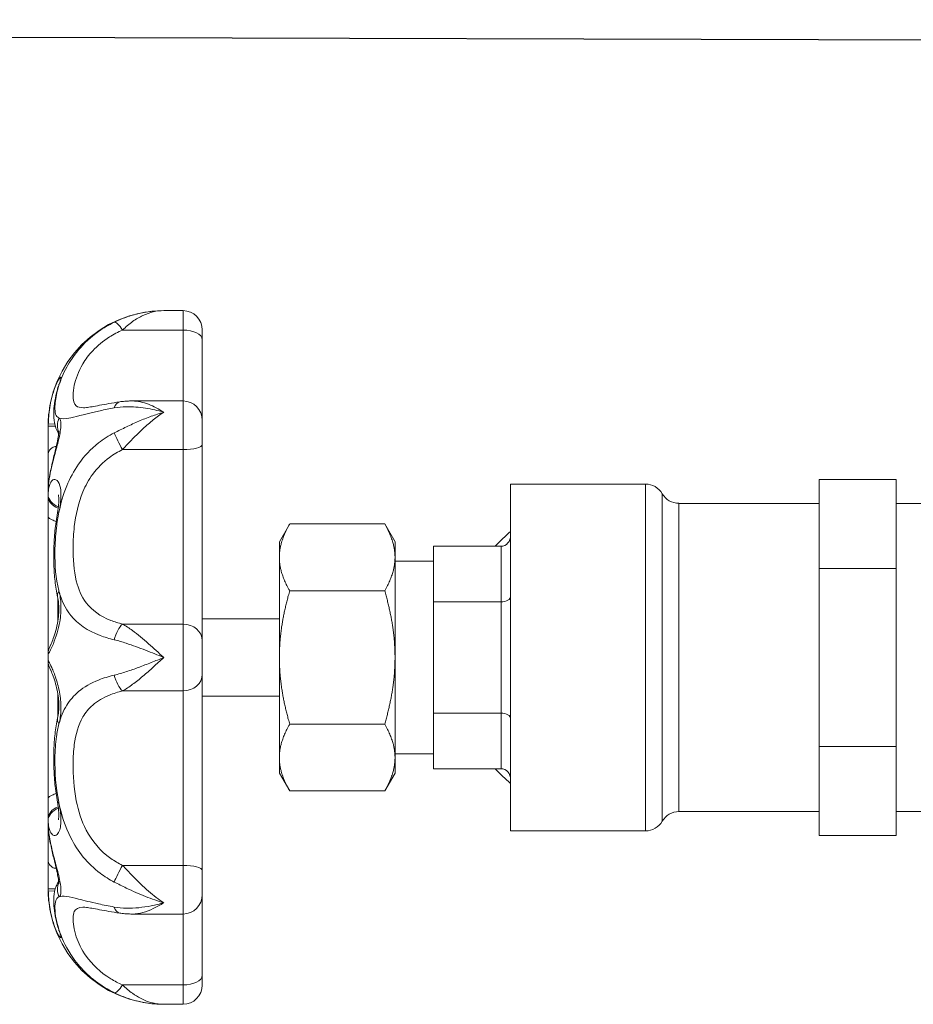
# Model space of a CAD drawing. Header units: millimetres. Extents: x 60394 to 199354, y 20895 to 166073.
# Tile 552 of 565: x 143717 to 143791, y 161309 to 161390. Entities that reach past the tile are written whole.
import ezdxf

# ---------------------------------------------------------------- set-up
doc = ezdxf.new("R2010")
doc.units = ezdxf.units.MM
doc.layers.add('UT_ZARIZENI - ZDROJ TEPLA', color=3, linetype='Continuous', lineweight=35)

msp = doc.modelspace()

# ---------------------------------------------------------------- linework, layer by layer
msp.add_line((145797.666, 161382.628), (143181.218, 161389.82))
at = {"layer": 'UT_ZARIZENI - ZDROJ TEPLA', "lineweight": 13}
for p, q in [((143729.321, 161365.848), (143730.909, 161365.848)), ((143730.909, 161364.248), (143730.909, 161365.848)), ((143725.924, 161364.248), (143730.909, 161364.248)), ((143730.909, 161364.248), (143730.909, 161358.409)), ((143732.496, 161364.261), (143732.496, 161363.461)), ((143732.496, 161361.777), (143732.496, 161363.461)), ((143732.496, 161356.821), (143732.496, 161361.777)), ((143726.712, 161358.409), (143730.909, 161358.409)), ((143730.909, 161354.398), (143730.909, 161358.409)), ((143720.346, 161356.508), (143719.798, 161356.52)), ((143732.496, 161356.821), (143732.496, 161354.816)), ((143719.796, 161356.321), (143719.796, 161353.94)), ((143720.395, 161356.321), (143719.796, 161356.321)), ((143732.496, 161352.828), (143732.496, 161354.816)), ((143725.924, 161354.398), (143730.909, 161354.398)), ((143730.909, 161354.398), (143730.909, 161340.03)), ((143719.796, 161353.94), (143719.796, 161350.923)), ((143732.496, 161339.779), (143732.496, 161352.828)), ((143757.896, 161351.561), (143757.896, 161322.986)), ((143757.896, 161351.561), (143769.009, 161351.561)), ((143769.009, 161322.986), (143769.009, 161351.561)), ((143783.296, 161348.272), (143783.296, 161351.938)), ((143783.296, 161351.938), (143789.646, 161351.938)), ((143789.646, 161348.272), (143789.646, 161351.938)), ((143719.796, 161350.923), (143719.796, 161350.562)), ((143770.383, 161323.779), (143770.383, 161350.767)), ((143719.796, 161350.562), (143719.796, 161348.878)), ((143771.758, 161349.973), (143771.758, 161324.573)), ((143771.758, 161349.973), (143783.296, 161349.973)), ((143789.646, 161349.973), (143796.696, 161349.973)), ((143719.796, 161348.878), (143719.796, 161337.529)), ((143738.846, 161346.798), (143739.697, 161348.272)), ((143739.697, 161348.272), (143747.52, 161348.272)), ((143748.371, 161346.798), (143747.52, 161348.272)), ((143783.296, 161344.605), (143783.296, 161348.272)), ((143789.646, 161344.605), (143789.646, 161348.272)), ((143738.846, 161346.798), (143738.846, 161345.522)), ((143748.371, 161345.522), (143748.371, 161346.798)), ((143751.546, 161346.439), (143757.102, 161346.439)), ((143751.546, 161344.147), (143751.546, 161346.439)), ((143757.102, 161346.439), (143757.102, 161341.856)), ((143738.846, 161345.522), (143738.846, 161337.273)), ((143748.371, 161337.273), (143748.371, 161345.522)), ((143748.371, 161345.211), (143751.546, 161345.211)), ((143783.296, 161337.273), (143783.296, 161344.605)), ((143783.296, 161344.605), (143789.646, 161344.605)), ((143789.646, 161337.273), (143789.646, 161344.605)), ((143751.546, 161341.856), (143751.546, 161344.147)), ((143739.697, 161342.772), (143747.52, 161342.772)), ((143720.59, 161340.231), (143720.59, 161342.195)), ((143751.546, 161341.856), (143757.102, 161341.856)), ((143751.546, 161337.273), (143751.546, 161341.856)), ((143757.102, 161341.856), (143757.102, 161332.69)), ((143732.496, 161340.448), (143738.846, 161340.448)), ((143725.924, 161340.03), (143730.909, 161340.03)), ((143730.909, 161334.516), (143730.909, 161340.03)), ((143732.496, 161338.651), (143732.496, 161339.779)), ((143732.496, 161338.651), (143732.496, 161335.895)), ((143719.796, 161337.529), (143719.796, 161337.018)), ((143719.796, 161337.018), (143719.796, 161325.669)), ((143738.846, 161337.273), (143738.846, 161329.024)), ((143748.371, 161329.024), (143748.371, 161337.273)), ((143751.546, 161332.69), (143751.546, 161337.273)), ((143783.296, 161329.941), (143783.296, 161337.273)), ((143789.646, 161329.941), (143789.646, 161337.273)), ((143732.496, 161334.767), (143732.496, 161335.895)), ((143725.924, 161334.516), (143730.909, 161334.516)), ((143730.909, 161334.516), (143730.909, 161320.148)), ((143732.496, 161321.718), (143732.496, 161334.767)), ((143720.59, 161332.351), (143720.59, 161334.315)), ((143732.496, 161334.098), (143738.846, 161334.098)), ((143751.546, 161332.69), (143757.102, 161332.69)), ((143751.546, 161330.399), (143751.546, 161332.69)), ((143757.102, 161332.69), (143757.102, 161328.108)), ((143739.697, 161331.774), (143747.52, 161331.774)), ((143751.546, 161328.108), (143751.546, 161330.399)), ((143783.296, 161326.275), (143783.296, 161329.941)), ((143783.296, 161329.941), (143789.646, 161329.941)), ((143789.646, 161326.275), (143789.646, 161329.941)), ((143738.846, 161329.024), (143738.846, 161327.748)), ((143748.371, 161329.336), (143751.546, 161329.336)), ((143748.371, 161327.748), (143748.371, 161329.024)), ((143751.546, 161328.108), (143757.102, 161328.108)), ((143738.846, 161327.748), (143739.697, 161326.275)), ((143748.371, 161327.748), (143747.52, 161326.275)), ((143719.796, 161325.669), (143719.796, 161323.985)), ((143739.697, 161326.275), (143747.52, 161326.275)), ((143783.296, 161322.608), (143783.296, 161326.275)), ((143789.646, 161322.608), (143789.646, 161326.275)), ((143719.796, 161323.985), (143719.796, 161323.623)), ((143771.758, 161324.573), (143783.296, 161324.573)), ((143789.646, 161324.573), (143796.696, 161324.573)), ((143719.796, 161323.623), (143719.796, 161320.606)), ((143757.896, 161322.986), (143769.009, 161322.986)), ((143783.296, 161322.608), (143789.646, 161322.608)), ((143732.496, 161319.73), (143732.496, 161321.718)), ((143719.796, 161320.606), (143719.796, 161318.225)), ((143725.924, 161320.148), (143730.909, 161320.148)), ((143730.909, 161316.138), (143730.909, 161320.148)), ((143732.496, 161319.73), (143732.496, 161317.725)), ((143719.796, 161318.225), (143720.395, 161318.225)), ((143719.798, 161318.026), (143720.346, 161318.038)), ((143732.496, 161312.769), (143732.496, 161317.725)), ((143726.712, 161316.138), (143730.909, 161316.138)), ((143730.909, 161316.138), (143730.909, 161310.298)), ((143732.496, 161311.085), (143732.496, 161312.769)), ((143732.496, 161311.085), (143732.496, 161310.286)), ((143725.924, 161310.298), (143730.909, 161310.298)), ((143730.909, 161308.698), (143730.909, 161310.298)), ((143729.321, 161308.698), (143730.909, 161308.698))]:
    msp.add_line(p, q, dxfattribs=at)
for centre, radius, start, end in [((143729.321, 161356.323), 9.525, 90, 180), ((143730.909, 161364.261), 1.587, 0, 90), ((143730.909, 161356.821), 1.587, 0, 90), ((143769.009, 161349.973), 1.587, 30, 90), ((143771.758, 161351.561), 1.587, 210, 270), ((143721.384, 161337.529), 1.587, 148.59645, 180), ((143721.384, 161337.018), 1.587, 180, 211.40136), ((143771.758, 161322.986), 1.587, 90, 150), ((143769.009, 161324.573), 1.587, 270, 330), ((143729.321, 161318.223), 9.525, 180, 270), ((143730.909, 161317.725), 1.587, 270, 0), ((143730.909, 161310.286), 1.587, 270, 0)]:
    msp.add_arc(centre, radius, start, end, dxfattribs=at)
for centre, major_axis, ratio, start_param, end_param in [((143725.924, 161363.461), (-0.697, 1.426), 0.243422, 5.174366, 6.234189), ((143730.909, 161363.461), (1.587, 0), 0.496133, 0, 1.570796), ((143722.13, 161359.043), (-1.519, 0.461), 0.792584, 6.117883, 6.283185), ((143725.924, 161356.765), (-0.233, 1.57), 0.47335, 0, 0.756484), ((143722.13, 161356.424), (-1.018, -1.218), 0.973041, 5.020434, 5.800547), ((143725.924, 161354.816), (0.758, -1.395), 0.129099, 3.885889, 4.945712), ((143730.909, 161354.816), (1.587, 0), 0.263124, 4.712389, 6.283185), ((143728.189, 161350.902), (-8.393, 0.063), 0.813729, 6.265351, 6.289304), ((143721.385, 161351.04), (-1.587, 0.047), 0.706954, 0, 0.020535), ((143721.384, 161350.562), (-1.588, 0), 0.707107, 0, 1.075158), ((143721.385, 161350.678), (-1.587, 0.047), 0.706954, 0.021089, 1.105897), ((143722.13, 161348.91), (-1.562, 0.284), 0.147842, 5.908808, 6.283185), ((143764.246, 161337.273), (0, -12.7), 0.866025, 3.757072, 3.906151), ((143757.102, 161347.355), (0, -0.917), 0.866025, 0, 1.570796), ((143722.13, 161342.586), (-1.549, -0.346), 0.583503, 5.752329, 6.283185), ((143757.102, 161342.314), (-0.794, 0), 0.57735, 1.570796, 3.141593), ((143725.924, 161338.651), (0.427, 1.529), 0.425996, 0.580425, 1.640248), ((143730.909, 161338.651), (1.587, 0), 0.868247, 0, 1.570796), ((143721.385, 161337.529), (0, -1.588), 0.999783, 4.173803, 4.712112), ((143721.385, 161337.018), (0, 1.587), 0.999783, 1.571073, 2.109371), ((143725.924, 161335.895), (0.427, -1.529), 0.425996, 4.642937, 5.70276), ((143730.909, 161335.895), (1.588, 0), 0.868247, 4.712389, 6.283185), ((143722.13, 161331.96), (-1.549, 0.346), 0.583503, 0, 0.530856), ((143757.102, 161332.232), (-0.794, 0), 0.57735, 3.141593, 4.712389), ((143764.246, 161337.273), (0, -12.7), 0.866025, 5.518627, 5.667706), ((143757.102, 161327.191), (0, 0.917), 0.866025, 4.712389, 6.283185), ((143721.384, 161323.985), (-1.587, 0), 0.707107, 5.207963, 6.283185), ((143721.385, 161323.868), (-1.587, -0.047), 0.706954, 5.177241, 6.262096), ((143722.13, 161325.636), (-1.562, -0.284), 0.147842, 0, 0.374378), ((143728.189, 161323.637), (-8.393, -0.042), 0.813723, 6.279118, 6.303072), ((143721.385, 161323.506), (-1.587, -0.047), 0.706954, 6.26265, 6.283185), ((143725.924, 161319.73), (0.758, 1.395), 0.129099, 1.337474, 2.397296), ((143730.909, 161319.73), (1.587, 0), 0.263124, 0, 1.570796), ((143722.13, 161318.122), (1.018, -1.218), 0.973041, 3.624272, 4.404343), ((143725.924, 161317.781), (-0.233, -1.57), 0.47335, 5.526701, 6.283185), ((143722.13, 161315.503), (-1.519, -0.461), 0.792584, 0, 0.165302), ((143730.909, 161311.085), (1.587, 0), 0.496133, 4.712389, 6.283185), ((143725.924, 161311.085), (-0.697, -1.426), 0.243422, 0.048997, 1.108819)]:
    msp.add_ellipse(centre, major_axis=major_axis, ratio=ratio, start_param=start_param, end_param=end_param, dxfattribs=at)
for points, knots in [([(143729.321, 161365.848), (143728.978, 161365.848), (143728.634, 161365.828), (143727.947, 161365.75), (143727.605, 161365.691), (143727.264, 161365.612), (143726.924, 161365.533), (143726.584, 161365.434), (143725.909, 161365.194), (143725.574, 161365.054), (143725.245, 161364.893)], [-0.3777424, -0.3777424, -0.3777424, -0.3777424, -0.2833068, -0.2833068, -0.1888712, -0.1888712, -0.1888712, -0.0944356, -0.0944356, 0, 0, 0, 0]), ([(143725.924, 161364.248), (143726.198, 161364.516), (143726.477, 161364.751), (143727.04, 161365.153), (143727.323, 161365.319), (143727.607, 161365.451), (143727.891, 161365.584), (143728.176, 161365.683), (143728.749, 161365.815), (143729.035, 161365.848), (143729.321, 161365.848)], [0, 0, 0, 0, 0.0944356, 0.0944356, 0.1888712, 0.1888712, 0.1888712, 0.2833068, 0.2833068, 0.3777424, 0.3777424, 0.3777424, 0.3777424]), ([(143725.245, 161364.893), (143724.791, 161364.672), (143724.357, 161364.414), (143723.315, 161363.674), (143722.765, 161363.155), (143721.911, 161362.143), (143721.587, 161361.654), (143721.045, 161360.663), (143720.838, 161360.155), (143720.691, 161359.696)], [-2.1460234, -2.1460234, -2.1460234, -2.1460234, -2.0157544, -2.0157544, -1.807324, -1.807324, -1.6249806, -1.6249806, -1.4189599, -1.4189599, -1.4189599, -1.4189599]), ([(143722.724, 161357.849), (143722.443, 161357.85), (143722.251, 161357.898), (143721.909, 161358.167), (143721.84, 161358.466), (143721.857, 161359.128), (143721.89, 161359.4), (143722.068, 161360.212), (143722.278, 161360.827), (143722.876, 161361.825), (143723.146, 161362.193), (143723.857, 161362.953), (143724.316, 161363.34), (143725.184, 161363.892), (143725.546, 161364.084), (143725.924, 161364.248)], [0.504824, 0.504824, 0.504824, 0.504824, 0.734542, 0.734542, 1.095703, 1.095703, 1.293484, 1.293484, 1.624981, 1.624981, 1.807324, 1.807324, 2.015754, 2.015754, 2.146023, 2.146023, 2.146023, 2.146023]), ([(143720.691, 161359.696), (143720.782, 161359.98), (143720.843, 161360.187), (143720.868, 161360.399), (143720.831, 161360.401), (143720.699, 161360.224), (143720.625, 161360.098), (143720.542, 161359.927), (143720.444, 161359.722), (143720.332, 161359.449), (143720.062, 161358.617), (143719.912, 161357.963), (143719.818, 161357.013), (143719.803, 161356.765), (143719.798, 161356.52)], [-0.705136, -0.705136, -0.705136, -0.705136, -0.5769017, -0.5769017, -0.4463119, -0.4463119, -0.352568, -0.352568, -0.352568, -0.2406046, -0.2406046, -0.0614632, -0.0614632, 0, 0, 0, 0]), ([(143720.691, 161359.696), (143720.602, 161359.416), (143720.534, 161359.155), (143720.435, 161358.684), (143720.401, 161358.47), (143720.381, 161358.277)], [-1.4189599, -1.4189599, -1.4189599, -1.4189599, -1.2934836, -1.2934836, -1.1722699, -1.1722699, -1.1722699, -1.1722699]), ([(143720.61, 161359.504), (143720.633, 161359.578), (143720.652, 161359.642), (143720.681, 161359.744), (143720.691, 161359.783), (143720.697, 161359.809), (143720.698, 161359.813), (143720.698, 161359.813)], [-0.70513598, -0.70513598, -0.70513598, -0.70513598, -0.66487776, -0.66487776, -0.62461954, -0.62461954, -0.60899666, -0.60899666, -0.60899666, -0.60899666]), ([(143720.67, 161355.713), (143720.62, 161355.792), (143720.576, 161355.871), (143720.388, 161356.263), (143720.328, 161356.55), (143720.26, 161357.081), (143720.256, 161357.331), (143720.279, 161357.852), (143720.308, 161358.12), (143720.401, 161358.692), (143720.466, 161358.997), (143720.574, 161359.38), (143720.592, 161359.442), (143720.61, 161359.504)], [-0.6149165, -0.6149165, -0.6149165, -0.6149165, -0.5806635, -0.5806635, -0.4420477, -0.4420477, -0.3034319, -0.3034319, -0.164816, -0.164816, -0.0262002, -0.0262002, 0, 0, 0, 0]), ([(143720.381, 161358.277), (143720.368, 161358.155), (143720.36, 161358.04), (143720.343, 161357.436), (143720.426, 161357.129), (143720.682, 161357.002), (143720.686, 161357), (143720.691, 161356.998)], [-1.1722699, -1.1722699, -1.1722699, -1.1722699, -1.0957033, -1.0957033, -0.7345416, -0.7345416, -0.7278011, -0.7278011, -0.7278011, -0.7278011]), ([(143722.724, 161357.849), (143722.759, 161357.849), (143722.841, 161357.853), (143723.077, 161357.882), (143723.231, 161357.906), (143723.594, 161357.969), (143723.804, 161358.008), (143724.274, 161358.096), (143724.532, 161358.144), (143725.087, 161358.241), (143725.382, 161358.29), (143725.691, 161358.336)], [-0.5048243, -0.5048243, -0.5048243, -0.5048243, -0.4038594, -0.4038594, -0.3028946, -0.3028946, -0.2019297, -0.2019297, -0.1009649, -0.1009649, 0, 0, 0, 0]), ([(143725.691, 161358.336), (143725.76, 161358.346), (143725.829, 161358.355), (143725.966, 161358.371), (143726.034, 161358.377), (143726.171, 161358.389), (143726.239, 161358.394), (143726.374, 161358.401), (143726.442, 161358.404), (143726.577, 161358.408), (143726.644, 161358.409), (143726.712, 161358.409)], [-0.37635968, -0.37635968, -0.37635968, -0.37635968, -0.35852549, -0.35852549, -0.34069129, -0.34069129, -0.3228571, -0.3228571, -0.30502291, -0.30502291, -0.28718872, -0.28718872, -0.28718872, -0.28718872]), ([(143729.321, 161357.479), (143728.907, 161357.749), (143728.491, 161357.971), (143727.63, 161358.304), (143727.184, 161358.404), (143726.732, 161358.409), (143726.722, 161358.409), (143726.712, 161358.409)], [-0.0013827, -0.0013827, -0.0013827, -0.0013827, 0.1354324, 0.1354324, 0.2836954, 0.2836954, 0.2871887, 0.2871887, 0.2871887, 0.2871887]), ([(143720.691, 161356.998), (143720.889, 161356.908), (143721.191, 161356.926), (143722.229, 161357.144), (143723.045, 161357.379), (143724.449, 161357.684), (143724.837, 161357.761), (143725.245, 161357.832)], [-0.7278011, -0.7278011, -0.7278011, -0.7278011, -0.4506795, -0.4506795, -0.1169483, -0.1169483, 0, 0, 0, 0]), ([(143725.245, 161357.832), (143725.568, 161357.887), (143725.896, 161357.918), (143726.757, 161357.94), (143727.291, 161357.898), (143728.325, 161357.736), (143728.824, 161357.622), (143729.321, 161357.479)], [-0.3763597, -0.3763597, -0.3763597, -0.3763597, -0.2836954, -0.2836954, -0.1354324, -0.1354324, 0.0013827, 0.0013827, 0.0013827, 0.0013827]), ([(143729.321, 161357.479), (143728.978, 161357.38), (143728.634, 161357.267), (143727.947, 161357.018), (143727.605, 161356.882), (143727.264, 161356.737), (143726.924, 161356.592), (143726.584, 161356.437), (143725.909, 161356.113), (143725.574, 161355.945), (143725.245, 161355.776)], [-0.3777424, -0.3777424, -0.3777424, -0.3777424, -0.2833068, -0.2833068, -0.1888712, -0.1888712, -0.1888712, -0.0944356, -0.0944356, 0, 0, 0, 0]), ([(143725.924, 161354.398), (143726.198, 161354.696), (143726.477, 161354.994), (143727.04, 161355.57), (143727.323, 161355.849), (143727.607, 161356.112), (143727.891, 161356.374), (143728.176, 161356.623), (143728.749, 161357.082), (143729.035, 161357.292), (143729.321, 161357.479)], [0, 0, 0, 0, 0.0944356, 0.0944356, 0.1888712, 0.1888712, 0.1888712, 0.2833068, 0.2833068, 0.3777424, 0.3777424, 0.3777424, 0.3777424]), ([(143719.798, 161356.52), (143719.798, 161356.487), (143719.797, 161356.454), (143719.796, 161356.387), (143719.796, 161356.354), (143719.796, 161356.321)], [-0.0165259, -0.0165259, -0.0165259, -0.0165259, -0.00826295, -0.00826295, 0, 0, 0, 0]), ([(143719.798, 161351.063), (143719.803, 161351.218), (143719.815, 161351.384), (143719.865, 161351.84), (143719.915, 161352.139), (143720.038, 161352.754), (143720.112, 161353.07), (143720.306, 161353.847), (143720.436, 161354.321), (143720.655, 161355.176), (143720.749, 161355.576), (143720.871, 161356.327), (143720.875, 161356.653), (143720.785, 161356.92), (143720.742, 161356.975), (143720.691, 161356.998)], [-0.7051622, -0.7051622, -0.7051622, -0.7051622, -0.6506958, -0.6506958, -0.5635495, -0.5635495, -0.4780879, -0.4780879, -0.3502388, -0.3502388, -0.226747, -0.226747, -0.0722045, -0.0722045, 0, 0, 0, 0]), ([(143719.799, 161351.086), (143719.812, 161351.545), (143719.88, 161352.029), (143720.053, 161352.932), (143720.15, 161353.346), (143720.334, 161354.105), (143720.421, 161354.453), (143720.551, 161355.018), (143720.6, 161355.252), (143720.656, 161355.584), (143720.67, 161355.703), (143720.681, 161355.851), (143720.681, 161355.895), (143720.681, 161355.913), (143720.681, 161355.915), (143720.68, 161355.915)], [-0.7051622, -0.7051622, -0.7051622, -0.7051622, -0.5641298, -0.5641298, -0.4450694, -0.4450694, -0.3365263, -0.3365263, -0.2477562, -0.2477562, -0.1810906, -0.1810906, -0.1309694, -0.1309694, -0.1185264, -0.1185264, -0.1185264, -0.1185264]), ([(143725.245, 161355.776), (143724.791, 161355.541), (143724.357, 161355.264), (143723.315, 161354.448), (143722.765, 161353.858), (143721.911, 161352.639), (143721.587, 161352.025), (143721.045, 161350.701), (143720.838, 161349.976), (143720.691, 161349.259)], [-2.1460244, -2.1460244, -2.1460244, -2.1460244, -2.0157528, -2.0157528, -1.8073184, -1.8073184, -1.6249672, -1.6249672, -1.4189608, -1.4189608, -1.4189608, -1.4189608]), ([(143720.468, 161354.657), (143720.406, 161354.651), (143720.348, 161354.639), (143720.186, 161354.586), (143720.09, 161354.529), (143719.939, 161354.383), (143719.887, 161354.304), (143719.815, 161354.132), (143719.797, 161354.038), (143719.796, 161353.942), (143719.796, 161353.941), (143719.796, 161353.94)], [-0.1762544, -0.1762544, -0.1762544, -0.1762544, -0.1501071, -0.1501071, -0.0973898, -0.0973898, -0.0498203, -0.0498203, 0, 0, 0.0006261, 0.0006261, 0.0006261, 0.0006261]), ([(143725.924, 161340.03), (143725.584, 161340.114), (143725.26, 161340.214), (143724.09, 161340.669), (143723.411, 161341.151), (143722.536, 161342.292), (143722.282, 161342.902), (143721.909, 161344.434), (143721.84, 161345.381), (143721.857, 161346.931), (143721.89, 161347.494), (143722.068, 161349.01), (143722.278, 161349.996), (143722.876, 161351.423), (143723.146, 161351.918), (143723.857, 161352.891), (143724.316, 161353.357), (143725.184, 161353.999), (143725.546, 161354.215), (143725.924, 161354.398)], [0, 0, 0, 0, 0.117115, 0.117115, 0.450808, 0.450808, 0.734665, 0.734665, 1.095777, 1.095777, 1.293518, 1.293518, 1.624967, 1.624967, 1.807318, 1.807318, 2.015753, 2.015753, 2.146024, 2.146024, 2.146024, 2.146024]), ([(143720.691, 161349.259), (143720.788, 161349.732), (143720.851, 161350.194), (143720.863, 161350.918), (143720.831, 161351.199), (143720.694, 161351.684), (143720.575, 161351.855), (143720.33, 161351.974), (143720.207, 161351.944), (143719.998, 161351.717), (143719.912, 161351.527), (143719.825, 161351.103), (143719.804, 161350.912), (143719.798, 161350.701)], [-0.7051622, -0.7051622, -0.7051622, -0.7051622, -0.5682719, -0.5682719, -0.4559119, -0.4559119, -0.3174408, -0.3174408, -0.193569, -0.193569, -0.0744496, -0.0744496, 0, 0, 0, 0]), ([(143719.796, 161350.923), (143719.796, 161350.946), (143719.796, 161350.97), (143719.797, 161351.017), (143719.798, 161351.04), (143719.798, 161351.063)], [-0.0165259, -0.0165259, -0.0165259, -0.0165259, -0.00826295, -0.00826295, 0, 0, 0, 0]), ([(143719.798, 161350.701), (143719.798, 161350.678), (143719.797, 161350.655), (143719.796, 161350.608), (143719.796, 161350.585), (143719.796, 161350.562)], [-0.0165259, -0.0165259, -0.0165259, -0.0165259, -0.00826295, -0.00826295, 0, 0, 0, 0]), ([(143720.568, 161349.194), (143720.611, 161349.435), (143720.644, 161349.664), (143720.677, 161350.029), (143720.683, 161350.175), (143720.679, 161350.404), (143720.672, 161350.492), (143720.654, 161350.613), (143720.645, 161350.65), (143720.641, 161350.661), (143720.641, 161350.661), (143720.641, 161350.661)], [-0.7051622, -0.7051622, -0.7051622, -0.7051622, -0.620048, -0.620048, -0.5509744, -0.5509744, -0.4896974, -0.4896974, -0.4324546, -0.4324546, -0.4229334, -0.4229334, -0.4229334, -0.4229334]), ([(143720.58, 161342.24), (143720.483, 161342.675), (143720.415, 161343.114), (143720.317, 161344.003), (143720.288, 161344.452), (143720.259, 161345.36), (143720.259, 161345.82), (143720.288, 161346.756), (143720.317, 161347.232), (143720.411, 161348.202), (143720.477, 161348.695), (143720.568, 161349.194)], [-0.6930792, -0.6930792, -0.6930792, -0.6930792, -0.5544634, -0.5544634, -0.4158475, -0.4158475, -0.2772317, -0.2772317, -0.1386158, -0.1386158, 0, 0, 0, 0]), ([(143720.69, 161349.255), (143720.601, 161348.82), (143720.534, 161348.389), (143720.404, 161347.298), (143720.364, 161346.642), (143720.343, 161344.852), (143720.426, 161343.776), (143720.681, 161342.782), (143720.686, 161342.764), (143720.691, 161342.745)], [-1.4185972, -1.4185972, -1.4185972, -1.4185972, -1.2935176, -1.2935176, -1.0957775, -1.0957775, -0.7346647, -0.7346647, -0.727801, -0.727801, -0.727801, -0.727801]), ([(143720.453, 161348.474), (143720.397, 161348.499), (143720.344, 161348.521), (143720.186, 161348.59), (143720.089, 161348.634), (143719.939, 161348.715), (143719.886, 161348.75), (143719.815, 161348.815), (143719.797, 161348.847), (143719.796, 161348.877), (143719.796, 161348.877), (143719.796, 161348.878)], [-0.1741701, -0.1741701, -0.1741701, -0.1741701, -0.1500459, -0.1500459, -0.0971508, -0.0971508, -0.0497749, -0.0497749, 0, 0, 0.0006381, 0.0006381, 0.0006381, 0.0006381]), ([(143719.798, 161337.529), (143719.803, 161337.53), (143719.818, 161337.55), (143719.912, 161337.71), (143720.062, 161338.001), (143720.332, 161338.667), (143720.444, 161338.975), (143720.542, 161339.313), (143720.625, 161339.596), (143720.699, 161339.902), (143720.831, 161340.664), (143720.868, 161341.126), (143720.843, 161341.997), (143720.782, 161342.403), (143720.691, 161342.745)], [-0.705136, -0.705136, -0.705136, -0.705136, -0.6436727, -0.6436727, -0.4645313, -0.4645313, -0.352568, -0.352568, -0.352568, -0.2588241, -0.2588241, -0.1282342, -0.1282342, 0, 0, 0, 0]), ([(143720.691, 161342.745), (143720.889, 161342), (143721.191, 161341.325), (143722.228, 161340.032), (143723.044, 161339.473), (143724.448, 161338.943), (143724.837, 161338.826), (143725.245, 161338.727)], [-0.727801, -0.727801, -0.727801, -0.727801, -0.4508082, -0.4508082, -0.1171148, -0.1171148, 0, 0, 0, 0]), ([(143720.003, 161338.301), (143720.003, 161338.301), (143720.008, 161338.311), (143720.032, 161338.363), (143720.059, 161338.425), (143720.141, 161338.625), (143720.203, 161338.786), (143720.338, 161339.182), (143720.413, 161339.428), (143720.537, 161339.933), (143720.589, 161340.193), (143720.654, 161340.673), (143720.673, 161340.891), (143720.684, 161341.296), (143720.68, 161341.481), (143720.652, 161341.831), (143720.629, 161341.997), (143720.594, 161342.177), (143720.587, 161342.209), (143720.58, 161342.24)], [-0.6409224, -0.6409224, -0.6409224, -0.6409224, -0.6122318, -0.6122318, -0.5490007, -0.5490007, -0.4535216, -0.4535216, -0.3464107, -0.3464107, -0.2478487, -0.2478487, -0.1658372, -0.1658372, -0.0921779, -0.0921779, -0.0170023, -0.0170023, 0, 0, 0, 0]), ([(143729.321, 161337.273), (143728.907, 161337.655), (143728.491, 161338.039), (143727.63, 161338.798), (143727.184, 161339.172), (143726.467, 161339.698), (143726.193, 161339.879), (143725.924, 161340.03)], [-0.0013827, -0.0013827, -0.0013827, -0.0013827, 0.1354324, 0.1354324, 0.2836954, 0.2836954, 0.3763597, 0.3763597, 0.3763597, 0.3763597]), ([(143725.245, 161338.727), (143725.568, 161338.648), (143725.896, 161338.553), (143726.757, 161338.277), (143727.291, 161338.08), (143728.325, 161337.678), (143728.824, 161337.475), (143729.321, 161337.273)], [-0.3763597, -0.3763597, -0.3763597, -0.3763597, -0.2836954, -0.2836954, -0.1354324, -0.1354324, 0.0013827, 0.0013827, 0.0013827, 0.0013827]), ([(143719.796, 161337.529), (143719.796, 161337.529), (143719.796, 161337.529), (143719.797, 161337.529), (143719.798, 161337.529), (143719.798, 161337.529)], [-0.0165259, -0.0165259, -0.0165259, -0.0165259, -0.00826295, -0.00826295, 0, 0, 0, 0]), ([(143719.798, 161337.017), (143719.798, 161337.017), (143719.797, 161337.017), (143719.796, 161337.017), (143719.796, 161337.018), (143719.796, 161337.018)], [-0.0165259, -0.0165259, -0.0165259, -0.0165259, -0.00826295, -0.00826295, 0, 0, 0, 0]), ([(143720.691, 161331.801), (143720.782, 161332.144), (143720.843, 161332.551), (143720.868, 161333.396), (143720.835, 161333.829), (143720.691, 161334.714), (143720.574, 161335.156), (143720.33, 161335.894), (143720.207, 161336.195), (143719.998, 161336.664), (143719.912, 161336.832), (143719.825, 161336.986), (143719.804, 161337.016), (143719.798, 161337.017)], [-0.705136, -0.705136, -0.705136, -0.705136, -0.5765835, -0.5765835, -0.4539853, -0.4539853, -0.3172874, -0.3172874, -0.193569, -0.193569, -0.0744496, -0.0744496, 0, 0, 0, 0]), ([(143729.321, 161337.273), (143728.978, 161337.134), (143728.634, 161336.994), (143727.947, 161336.72), (143727.605, 161336.587), (143727.264, 161336.46), (143726.924, 161336.334), (143726.584, 161336.214), (143725.909, 161335.997), (143725.574, 161335.899), (143725.245, 161335.819)], [-0.3777424, -0.3777424, -0.3777424, -0.3777424, -0.2833068, -0.2833068, -0.1888712, -0.1888712, -0.1888712, -0.0944356, -0.0944356, 0, 0, 0, 0]), ([(143725.924, 161334.516), (143726.198, 161334.67), (143726.477, 161334.856), (143727.04, 161335.269), (143727.323, 161335.497), (143727.607, 161335.736), (143727.891, 161335.976), (143728.176, 161336.228), (143728.749, 161336.745), (143729.035, 161337.01), (143729.321, 161337.273)], [0, 0, 0, 0, 0.0944356, 0.0944356, 0.1888712, 0.1888712, 0.1888712, 0.2833068, 0.2833068, 0.3777424, 0.3777424, 0.3777424, 0.3777424]), ([(143720.58, 161332.306), (143720.614, 161332.457), (143720.642, 161332.632), (143720.676, 161332.997), (143720.684, 161333.185), (143720.677, 161333.57), (143720.664, 161333.764), (143720.616, 161334.171), (143720.581, 161334.386), (143720.488, 161334.828), (143720.428, 161335.054), (143720.296, 161335.495), (143720.224, 161335.701), (143720.098, 161336.032), (143720.043, 161336.159), (143720.009, 161336.234), (143720.003, 161336.245), (143720.003, 161336.245)], [-0.705136, -0.705136, -0.705136, -0.705136, -0.6229082, -0.6229082, -0.5471707, -0.5471707, -0.4738142, -0.4738142, -0.3939213, -0.3939213, -0.3012222, -0.3012222, -0.196635, -0.196635, -0.0935351, -0.0935351, -0.0642136, -0.0642136, -0.0642136, -0.0642136]), ([(143725.245, 161335.819), (143724.791, 161335.709), (143724.357, 161335.575), (143723.315, 161335.161), (143722.765, 161334.845), (143721.911, 161334.135), (143721.587, 161333.754), (143721.045, 161332.873), (143720.838, 161332.355), (143720.691, 161331.801)], [-2.1460234, -2.1460234, -2.1460234, -2.1460234, -2.0157544, -2.0157544, -1.807324, -1.807324, -1.6249806, -1.6249806, -1.4189599, -1.4189599, -1.4189599, -1.4189599]), ([(143725.924, 161320.148), (143725.584, 161320.312), (143725.261, 161320.502), (143724.091, 161321.33), (143723.411, 161322.14), (143722.536, 161323.813), (143722.282, 161324.632), (143721.909, 161326.505), (143721.84, 161327.545), (143721.857, 161329.075), (143721.89, 161329.6), (143722.068, 161330.932), (143722.278, 161331.713), (143722.876, 161332.732), (143723.146, 161333.064), (143723.857, 161333.681), (143724.316, 161333.953), (143725.184, 161334.308), (143725.546, 161334.422), (143725.924, 161334.516)], [0, 0, 0, 0, 0.116948, 0.116948, 0.45068, 0.45068, 0.734542, 0.734542, 1.095703, 1.095703, 1.293484, 1.293484, 1.624981, 1.624981, 1.807324, 1.807324, 2.015754, 2.015754, 2.146023, 2.146023, 2.146023, 2.146023]), ([(143720.568, 161325.352), (143720.477, 161325.851), (143720.411, 161326.345), (143720.317, 161327.317), (143720.288, 161327.795), (143720.259, 161328.732), (143720.259, 161329.192), (143720.288, 161330.099), (143720.317, 161330.546), (143720.415, 161331.432), (143720.483, 161331.871), (143720.58, 161332.306)], [-0.6930792, -0.6930792, -0.6930792, -0.6930792, -0.5544634, -0.5544634, -0.4158475, -0.4158475, -0.2772317, -0.2772317, -0.1386158, -0.1386158, 0, 0, 0, 0]), ([(143720.691, 161331.801), (143720.602, 161331.463), (143720.534, 161331.113), (143720.404, 161330.186), (143720.364, 161329.587), (143720.343, 161327.826), (143720.426, 161326.612), (143720.682, 161325.334), (143720.686, 161325.31), (143720.691, 161325.287)], [-1.4189599, -1.4189599, -1.4189599, -1.4189599, -1.2934836, -1.2934836, -1.0957033, -1.0957033, -0.7345416, -0.7345416, -0.7278011, -0.7278011, -0.7278011, -0.7278011]), ([(143719.796, 161325.669), (143719.796, 161325.669), (143719.796, 161325.669), (143719.797, 161325.699), (143719.815, 161325.731), (143719.886, 161325.796), (143719.939, 161325.831), (143720.089, 161325.912), (143720.186, 161325.956), (143720.344, 161326.025), (143720.397, 161326.048), (143720.453, 161326.072)], [-0.7816833, -0.7816833, -0.7816833, -0.7816833, -0.7809437, -0.7809437, -0.7232581, -0.7232581, -0.6683526, -0.6683526, -0.6070509, -0.6070509, -0.5790927, -0.5790927, -0.5790927, -0.5790927]), ([(143719.798, 161323.845), (143719.805, 161323.63), (143719.826, 161323.434), (143719.913, 161323.022), (143719.994, 161322.841), (143720.175, 161322.631), (143720.272, 161322.589), (143720.427, 161322.613), (143720.487, 161322.644), (143720.542, 161322.696), (143720.624, 161322.775), (143720.699, 161322.904), (143720.84, 161323.348), (143720.876, 161323.732), (143720.828, 161324.518), (143720.77, 161324.901), (143720.691, 161325.287)], [-0.7051622, -0.7051622, -0.7051622, -0.7051622, -0.6289419, -0.6289419, -0.5157521, -0.5157521, -0.4153392, -0.4153392, -0.3525811, -0.3525811, -0.3525811, -0.2584069, -0.2584069, -0.1118757, -0.1118757, 0, 0, 0, 0]), ([(143720.641, 161323.885), (143720.641, 161323.885), (143720.647, 161323.902), (143720.661, 161323.971), (143720.669, 161324.032), (143720.681, 161324.196), (143720.683, 161324.302), (143720.674, 161324.555), (143720.662, 161324.705), (143720.623, 161325.021), (143720.598, 161325.184), (143720.568, 161325.352)], [-0.2822288, -0.2822288, -0.2822288, -0.2822288, -0.238288, -0.238288, -0.1830508, -0.1830508, -0.1238617, -0.1238617, -0.0594754, -0.0594754, 0, 0, 0, 0]), ([(143720.691, 161325.287), (143720.889, 161324.324), (143721.191, 161323.35), (143722.229, 161321.303), (143723.045, 161320.278), (143724.449, 161319.223), (143724.837, 161318.981), (143725.245, 161318.77)], [-0.7278011, -0.7278011, -0.7278011, -0.7278011, -0.4506795, -0.4506795, -0.1169483, -0.1169483, 0, 0, 0, 0]), ([(143719.796, 161323.985), (143719.796, 161323.961), (143719.796, 161323.938), (143719.797, 161323.891), (143719.798, 161323.868), (143719.798, 161323.845)], [-0.0165259, -0.0165259, -0.0165259, -0.0165259, -0.00826295, -0.00826295, 0, 0, 0, 0]), ([(143719.798, 161323.483), (143719.798, 161323.506), (143719.797, 161323.53), (143719.796, 161323.576), (143719.796, 161323.6), (143719.796, 161323.623)], [-0.0165259, -0.0165259, -0.0165259, -0.0165259, -0.00826295, -0.00826295, 0, 0, 0, 0]), ([(143720.691, 161317.548), (143720.788, 161317.593), (143720.851, 161317.75), (143720.863, 161318.222), (143720.831, 161318.501), (143720.694, 161319.224), (143720.575, 161319.69), (143720.33, 161320.621), (143720.207, 161321.079), (143719.998, 161321.968), (143719.912, 161322.395), (143719.825, 161323.038), (143719.804, 161323.272), (143719.798, 161323.483)], [-0.7051622, -0.7051622, -0.7051622, -0.7051622, -0.5682719, -0.5682719, -0.4559119, -0.4559119, -0.3174408, -0.3174408, -0.193569, -0.193569, -0.0744496, -0.0744496, 0, 0, 0, 0]), ([(143720.681, 161318.631), (143720.681, 161318.631), (143720.682, 161318.646), (143720.68, 161318.707), (143720.677, 161318.759), (143720.662, 161318.907), (143720.648, 161319.008), (143720.603, 161319.272), (143720.568, 161319.444), (143720.475, 161319.862), (143720.414, 161320.116), (143720.268, 161320.712), (143720.183, 161321.056), (143720.015, 161321.802), (143719.934, 161322.204), (143719.836, 161322.89), (143719.807, 161323.18), (143719.799, 161323.46)], [-0.5866358, -0.5866358, -0.5866358, -0.5866358, -0.5518587, -0.5518587, -0.508178, -0.508178, -0.4541491, -0.4541491, -0.3867103, -0.3867103, -0.3025572, -0.3025572, -0.2006644, -0.2006644, -0.0859253, -0.0859253, 0, 0, 0, 0]), ([(143719.796, 161320.606), (143719.796, 161320.605), (143719.796, 161320.604), (143719.797, 161320.508), (143719.815, 161320.414), (143719.887, 161320.242), (143719.939, 161320.163), (143720.09, 161320.018), (143720.186, 161319.96), (143720.348, 161319.907), (143720.406, 161319.895), (143720.468, 161319.889)], [-0.7823026, -0.7823026, -0.7823026, -0.7823026, -0.781576, -0.781576, -0.7237568, -0.7237568, -0.6685498, -0.6685498, -0.6073684, -0.6073684, -0.5770243, -0.5770243, -0.5770243, -0.5770243]), ([(143729.321, 161317.067), (143728.907, 161317.337), (143728.491, 161317.658), (143727.63, 161318.399), (143727.184, 161318.828), (143726.467, 161319.564), (143726.193, 161319.856), (143725.924, 161320.148)], [-0.0013827, -0.0013827, -0.0013827, -0.0013827, 0.1354324, 0.1354324, 0.2836954, 0.2836954, 0.3763597, 0.3763597, 0.3763597, 0.3763597]), ([(143720.61, 161315.042), (143720.51, 161315.371), (143720.437, 161315.683), (143720.329, 161316.271), (143720.294, 161316.546), (143720.258, 161317.073), (143720.256, 161317.324), (143720.301, 161317.846), (143720.345, 161318.118), (143720.514, 161318.555), (143720.583, 161318.694), (143720.67, 161318.832)], [-0.6930792, -0.6930792, -0.6930792, -0.6930792, -0.5544634, -0.5544634, -0.4158475, -0.4158475, -0.2772317, -0.2772317, -0.1386158, -0.1386158, -0.0786983, -0.0786983, -0.0786983, -0.0786983]), ([(143725.245, 161318.77), (143725.568, 161318.604), (143725.896, 161318.439), (143726.757, 161318.026), (143727.291, 161317.789), (143728.325, 161317.383), (143728.824, 161317.21), (143729.321, 161317.067)], [-0.3763597, -0.3763597, -0.3763597, -0.3763597, -0.2836954, -0.2836954, -0.1354324, -0.1354324, 0.0013827, 0.0013827, 0.0013827, 0.0013827]), ([(143719.796, 161318.225), (143719.796, 161318.192), (143719.796, 161318.159), (143719.797, 161318.093), (143719.798, 161318.06), (143719.798, 161318.026)], [-0.0165259, -0.0165259, -0.0165259, -0.0165259, -0.00826295, -0.00826295, 0, 0, 0, 0]), ([(143719.798, 161318.026), (143719.803, 161317.781), (143719.818, 161317.533), (143719.912, 161316.583), (143720.062, 161315.93), (143720.332, 161315.097), (143720.444, 161314.824), (143720.542, 161314.619), (143720.625, 161314.448), (143720.699, 161314.322), (143720.831, 161314.145), (143720.868, 161314.147), (143720.843, 161314.359), (143720.782, 161314.566), (143720.691, 161314.85)], [-0.705136, -0.705136, -0.705136, -0.705136, -0.6436727, -0.6436727, -0.4645313, -0.4645313, -0.352568, -0.352568, -0.352568, -0.2588241, -0.2588241, -0.1282342, -0.1282342, 0, 0, 0, 0]), ([(143720.691, 161317.548), (143720.602, 161317.507), (143720.534, 161317.444), (143720.404, 161317.226), (143720.364, 161317.035), (143720.343, 161316.336), (143720.426, 161315.695), (143720.681, 161314.881), (143720.686, 161314.865), (143720.691, 161314.85)], [-1.4189608, -1.4189608, -1.4189608, -1.4189608, -1.2935176, -1.2935176, -1.0957775, -1.0957775, -0.7346647, -0.7346647, -0.727801, -0.727801, -0.727801, -0.727801]), ([(143725.245, 161316.715), (143724.791, 161316.793), (143724.357, 161316.881), (143723.315, 161317.112), (143722.765, 161317.255), (143721.911, 161317.468), (143721.587, 161317.544), (143721.045, 161317.623), (143720.838, 161317.615), (143720.691, 161317.548)], [-2.1460244, -2.1460244, -2.1460244, -2.1460244, -2.0157528, -2.0157528, -1.8073184, -1.8073184, -1.6249672, -1.6249672, -1.4189608, -1.4189608, -1.4189608, -1.4189608]), ([(143725.924, 161310.298), (143725.584, 161310.446), (143725.26, 161310.614), (143724.09, 161311.331), (143723.411, 161311.996), (143722.536, 161313.22), (143722.282, 161313.769), (143721.909, 161314.885), (143721.84, 161315.409), (143721.857, 161316.023), (143721.89, 161316.201), (143722.068, 161316.569), (143722.278, 161316.686), (143722.683, 161316.697), (143722.703, 161316.697), (143722.724, 161316.697)], [0, 0, 0, 0, 0.117115, 0.117115, 0.450808, 0.450808, 0.734665, 0.734665, 1.095777, 1.095777, 1.293518, 1.293518, 1.624967, 1.624967, 1.641794, 1.641794, 1.641794, 1.641794]), ([(143725.691, 161316.211), (143725.382, 161316.256), (143725.085, 161316.306), (143724.529, 161316.403), (143724.27, 161316.451), (143723.801, 161316.539), (143723.592, 161316.578), (143723.229, 161316.641), (143723.076, 161316.665), (143722.84, 161316.693), (143722.759, 161316.697), (143722.724, 161316.697)], [-2.1460244, -2.1460244, -2.1460244, -2.1460244, -2.0451784, -2.0451784, -1.9443324, -1.9443324, -1.8434864, -1.8434864, -1.7426405, -1.7426405, -1.6417945, -1.6417945, -1.6417945, -1.6417945]), ([(143729.321, 161317.067), (143728.978, 161316.969), (143728.634, 161316.884), (143727.947, 161316.746), (143727.605, 161316.693), (143727.264, 161316.66), (143726.924, 161316.626), (143726.584, 161316.612), (143725.909, 161316.627), (143725.574, 161316.658), (143725.245, 161316.715)], [-0.3777424, -0.3777424, -0.3777424, -0.3777424, -0.2833068, -0.2833068, -0.1888712, -0.1888712, -0.1888712, -0.0944356, -0.0944356, 0, 0, 0, 0]), ([(143726.712, 161316.138), (143726.727, 161316.138), (143726.743, 161316.138), (143727.04, 161316.142), (143727.323, 161316.186), (143727.607, 161316.261), (143727.891, 161316.337), (143728.176, 161316.445), (143728.749, 161316.717), (143729.035, 161316.881), (143729.321, 161317.067)], [0.089171, 0.089171, 0.089171, 0.089171, 0.0944356, 0.0944356, 0.1888712, 0.1888712, 0.1888712, 0.2833068, 0.2833068, 0.3777424, 0.3777424, 0.3777424, 0.3777424]), ([(143726.712, 161316.138), (143726.644, 161316.138), (143726.577, 161316.138), (143726.442, 161316.142), (143726.374, 161316.145), (143726.239, 161316.152), (143726.171, 161316.157), (143726.034, 161316.169), (143725.966, 161316.176), (143725.829, 161316.191), (143725.76, 161316.2), (143725.691, 161316.211)], [-0.08917096, -0.08917096, -0.08917096, -0.08917096, -0.07133677, -0.07133677, -0.05350258, -0.05350258, -0.03566839, -0.03566839, -0.01783419, -0.01783419, 0, 0, 0, 0]), ([(143720.698, 161314.734), (143720.698, 161314.734), (143720.698, 161314.734), (143720.697, 161314.739), (143720.692, 161314.758), (143720.675, 161314.824), (143720.66, 161314.876), (143720.632, 161314.971), (143720.621, 161315.005), (143720.61, 161315.042)], [-0.09613933, -0.09613933, -0.09613933, -0.09613933, -0.09174665, -0.09174665, -0.06030882, -0.06030882, -0.0200506, -0.0200506, 0, 0, 0, 0]), ([(143720.691, 161314.85), (143720.889, 161314.233), (143721.191, 161313.532), (143722.228, 161311.931), (143723.044, 161311.04), (143724.448, 161310.078), (143724.837, 161309.851), (143725.245, 161309.653)], [-0.727801, -0.727801, -0.727801, -0.727801, -0.4508082, -0.4508082, -0.1171148, -0.1171148, 0, 0, 0, 0]), ([(143729.321, 161308.698), (143728.907, 161308.698), (143728.491, 161308.767), (143727.63, 161309.056), (143727.184, 161309.288), (143726.467, 161309.804), (143726.193, 161310.035), (143725.924, 161310.298)], [-0.0013827, -0.0013827, -0.0013827, -0.0013827, 0.1354324, 0.1354324, 0.2836954, 0.2836954, 0.3763597, 0.3763597, 0.3763597, 0.3763597]), ([(143725.245, 161309.653), (143725.568, 161309.495), (143725.896, 161309.357), (143726.757, 161309.05), (143727.291, 161308.912), (143728.325, 161308.739), (143728.824, 161308.698), (143729.321, 161308.698)], [-0.3763597, -0.3763597, -0.3763597, -0.3763597, -0.2836954, -0.2836954, -0.1354324, -0.1354324, 0.0013827, 0.0013827, 0.0013827, 0.0013827])]:
    msp.add_open_spline(points, degree=3, knots=knots, dxfattribs=at)
msp.add_open_spline([(143720.691, 161349.259), (143720.691, 161349.258), (143720.691, 161349.257), (143720.69, 161349.255)], degree=3, dxfattribs=at)
for points, weights in [([(143739.697, 161348.272), (143738.846, 161346.798), (143738.846, 161345.522)], [1.03410688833, 1.05550714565, 1]), ([(143748.371, 161345.522), (143748.371, 161346.798), (143747.52, 161348.272)], [1, 1.05550714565, 1.03410688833]), ([(143738.846, 161345.522), (143738.846, 161344.246), (143739.697, 161342.772)], [1, 1.05550714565, 1.03410688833]), ([(143747.52, 161342.772), (143748.371, 161344.246), (143748.371, 161345.522)], [1.03410688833, 1.05550714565, 1]), ([(143739.697, 161342.772), (143738.846, 161339.825), (143738.846, 161337.273)], [1.03410688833, 1.05550714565, 1]), ([(143748.371, 161337.273), (143748.371, 161339.825), (143747.52, 161342.772)], [1, 1.05550714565, 1.03410688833]), ([(143738.846, 161337.273), (143738.846, 161334.721), (143739.697, 161331.774)], [1, 1.05550714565, 1.03410688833]), ([(143747.52, 161331.774), (143748.371, 161334.721), (143748.371, 161337.273)], [1.03410688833, 1.05550714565, 1]), ([(143739.697, 161331.774), (143738.846, 161330.3), (143738.846, 161329.024)], [1.03410688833, 1.05550714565, 1]), ([(143748.371, 161329.024), (143748.371, 161330.3), (143747.52, 161331.774)], [1, 1.05550714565, 1.03410688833]), ([(143738.846, 161329.024), (143738.846, 161327.748), (143739.697, 161326.275)], [1, 1.05550714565, 1.03410688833]), ([(143747.52, 161326.275), (143748.371, 161327.748), (143748.371, 161329.024)], [1.03410688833, 1.05550714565, 1])]:
    msp.add_rational_spline(points, weights, degree=2, dxfattribs=at)

doc.saveas('drawing.dxf')
